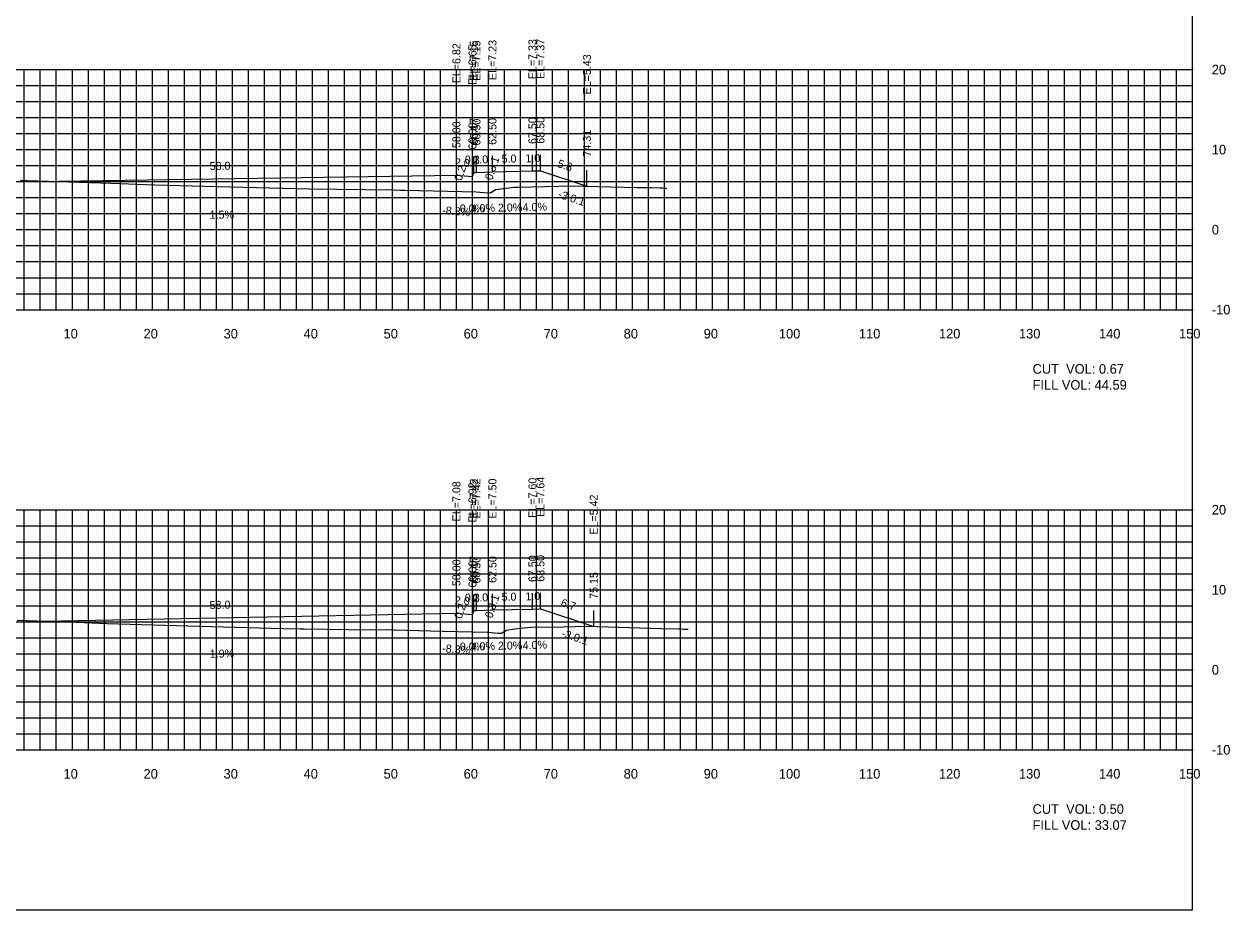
# Model space of a CAD drawing. Extents: x 1797419 to 1809236, y 248759 to 251512.
# Drawn here: x 1808415 to 1808565.7, y 250417.3 to 250527.9 of the extents above; entities that cross this region are included whole.
import ezdxf

# ---------------------------------------------------------------- set-up
doc = ezdxf.new("R2010")
doc.units = 0
for name, color, linetype in [('10', 7, 'Continuous'), ('3', 7, 'Continuous'), ('31', 7, 'Continuous'), ('4', 7, 'Continuous'), ('60', 7, 'Continuous'), ('ANNO-TXT', 7, 'Continuous'), ('CL-CNST', 7, 'Continuous'), ('Level 62', 7, 'Continuous'), ('M-ROADS', 7, 'Continuous')]:
    doc.layers.add(name, color=color, linetype=linetype)

msp = doc.modelspace()

# ---------------------------------------------------------------- linework, layer by layer
for p, q in [((1808471.17, 250509.41), (1808471.17, 250511.41)), ((1808471.5, 250509.41), (1808471.5, 250511.41)), ((1808473.5, 250509.49), (1808473.5, 250511.49)), ((1808478.5, 250509.59), (1808478.5, 250511.59)), ((1808479.5, 250509.63), (1808479.5, 250511.63)), ((1808469, 250509.08), (1808469, 250511.08)), ((1808471, 250508.91), (1808471, 250510.91)), ((1808485.31, 250507.69), (1808485.31, 250509.69)), ((1808469, 250454.34), (1808469, 250456.34)), ((1808471, 250454.17), (1808471, 250456.17)), ((1808471.17, 250454.67), (1808471.17, 250456.67)), ((1808471.5, 250454.67), (1808471.5, 250456.67)), ((1808473.5, 250454.75), (1808473.5, 250456.75)), ((1808478.5, 250454.85), (1808478.5, 250456.85)), ((1808479.5, 250454.89), (1808479.5, 250456.89)), ((1808486.16, 250452.67), (1808486.16, 250454.67))]:
    msp.add_line(p, q)
msp.add_lwpolyline([(1808261, 250417.26), (1808561, 250417.26), (1808561, 250607.26), (1808261, 250607.26)], close=True)
at = {"layer": '60'}
for p, q in [((1808561, 250492.26), (1808561, 250522.26)), ((1808561.06, 250522.26), (1808561, 250522.26)), ((1808561.06, 250512.26), (1808561, 250512.26)), ((1808561.06, 250502.26), (1808561, 250502.26)), ((1808261, 250492.26), (1808561, 250492.26)), ((1808421, 250492.2), (1808421, 250492.26)), ((1808431, 250492.2), (1808431, 250492.26)), ((1808441, 250492.2), (1808441, 250492.26)), ((1808451, 250492.2), (1808451, 250492.26)), ((1808461, 250492.2), (1808461, 250492.26)), ((1808471, 250492.2), (1808471, 250492.26)), ((1808481, 250492.2), (1808481, 250492.26)), ((1808491, 250492.2), (1808491, 250492.26)), ((1808501, 250492.2), (1808501, 250492.26)), ((1808511, 250492.2), (1808511, 250492.26)), ((1808521, 250492.2), (1808521, 250492.26)), ((1808531, 250492.2), (1808531, 250492.26)), ((1808541, 250492.2), (1808541, 250492.26)), ((1808551, 250492.2), (1808551, 250492.26)), ((1808561, 250492.2), (1808561, 250492.26)), ((1808561.06, 250492.26), (1808561, 250492.26)), ((1808561, 250437.26), (1808561, 250467.26)), ((1808561.06, 250467.26), (1808561, 250467.26)), ((1808561.06, 250457.26), (1808561, 250457.26)), ((1808561.06, 250447.26), (1808561, 250447.26)), ((1808261, 250437.26), (1808561, 250437.26)), ((1808421, 250437.2), (1808421, 250437.26)), ((1808431, 250437.2), (1808431, 250437.26)), ((1808441, 250437.2), (1808441, 250437.26)), ((1808451, 250437.2), (1808451, 250437.26)), ((1808461, 250437.2), (1808461, 250437.26)), ((1808471, 250437.2), (1808471, 250437.26)), ((1808481, 250437.2), (1808481, 250437.26)), ((1808491, 250437.2), (1808491, 250437.26)), ((1808501, 250437.2), (1808501, 250437.26)), ((1808511, 250437.2), (1808511, 250437.26)), ((1808521, 250437.2), (1808521, 250437.26)), ((1808531, 250437.2), (1808531, 250437.26)), ((1808541, 250437.2), (1808541, 250437.26)), ((1808551, 250437.2), (1808551, 250437.26)), ((1808561, 250437.2), (1808561, 250437.26)), ((1808561.06, 250437.26), (1808561, 250437.26))]:
    msp.add_line(p, q, dxfattribs=at)
at = {"layer": 'CL-CNST'}
for points in [[(1808341.04, 250506.99), (1808342.5, 250507.48), (1808343.5, 250507.44), (1808348.5, 250507.34), (1808350.5, 250507.26), (1808350.83, 250507.26), (1808351, 250506.76), (1808353, 250506.93), (1808411, 250508.21), (1808469, 250509.08), (1808471, 250508.91), (1808471.17, 250509.41), (1808471.5, 250509.41), (1808473.5, 250509.49), (1808478.5, 250509.59), (1808479.5, 250509.63), (1808485.31, 250507.69)], [(1808340.86, 250451.95), (1808342.5, 250452.5), (1808343.5, 250452.46), (1808348.5, 250452.36), (1808350.5, 250452.28), (1808350.83, 250452.28), (1808351, 250451.78), (1808353, 250451.95), (1808411, 250453.22), (1808469, 250454.34), (1808471, 250454.17), (1808471.17, 250454.67), (1808471.5, 250454.67), (1808473.5, 250454.75), (1808478.5, 250454.85), (1808479.5, 250454.89), (1808486.16, 250452.67)]]:
    msp.add_lwpolyline(points, dxfattribs=at)
at = {"layer": 'Level 62'}
for p, q in [((1808261, 250522.26), (1808561, 250522.26)), ((1808415, 250492.26), (1808415, 250522.26)), ((1808417, 250492.26), (1808417, 250522.26)), ((1808419, 250492.26), (1808419, 250522.26)), ((1808421, 250492.26), (1808421, 250522.26)), ((1808423, 250492.26), (1808423, 250522.26)), ((1808425, 250492.26), (1808425, 250522.26)), ((1808427, 250492.26), (1808427, 250522.26)), ((1808429, 250492.26), (1808429, 250522.26)), ((1808431, 250492.26), (1808431, 250522.26)), ((1808433, 250492.26), (1808433, 250522.26)), ((1808435, 250492.26), (1808435, 250522.26)), ((1808437, 250492.26), (1808437, 250522.26)), ((1808439, 250492.26), (1808439, 250522.26)), ((1808441, 250492.26), (1808441, 250522.26)), ((1808443, 250492.26), (1808443, 250522.26)), ((1808445, 250492.26), (1808445, 250522.26)), ((1808447, 250492.26), (1808447, 250522.26)), ((1808449, 250492.26), (1808449, 250522.26)), ((1808451, 250492.26), (1808451, 250522.26)), ((1808453, 250492.26), (1808453, 250522.26)), ((1808455, 250492.26), (1808455, 250522.26)), ((1808457, 250492.26), (1808457, 250522.26)), ((1808459, 250492.26), (1808459, 250522.26)), ((1808461, 250492.26), (1808461, 250522.26)), ((1808463, 250492.26), (1808463, 250522.26)), ((1808465, 250492.26), (1808465, 250522.26)), ((1808467, 250492.26), (1808467, 250522.26)), ((1808469, 250492.26), (1808469, 250522.26)), ((1808471, 250492.26), (1808471, 250522.26)), ((1808473, 250492.26), (1808473, 250522.26)), ((1808475, 250492.26), (1808475, 250522.26)), ((1808477, 250492.26), (1808477, 250522.26)), ((1808479, 250492.26), (1808479, 250522.26)), ((1808481, 250492.26), (1808481, 250522.26)), ((1808483, 250492.26), (1808483, 250522.26)), ((1808485, 250492.26), (1808485, 250522.26)), ((1808487, 250492.26), (1808487, 250522.26)), ((1808489, 250492.26), (1808489, 250522.26)), ((1808491, 250492.26), (1808491, 250522.26)), ((1808493, 250492.26), (1808493, 250522.26)), ((1808495, 250492.26), (1808495, 250522.26)), ((1808497, 250492.26), (1808497, 250522.26)), ((1808499, 250492.26), (1808499, 250522.26)), ((1808501, 250492.26), (1808501, 250522.26)), ((1808503, 250492.26), (1808503, 250522.26)), ((1808505, 250492.26), (1808505, 250522.26)), ((1808507, 250492.26), (1808507, 250522.26)), ((1808509, 250492.26), (1808509, 250522.26)), ((1808511, 250492.26), (1808511, 250522.26)), ((1808513, 250492.26), (1808513, 250522.26)), ((1808515, 250492.26), (1808515, 250522.26)), ((1808517, 250492.26), (1808517, 250522.26)), ((1808519, 250492.26), (1808519, 250522.26)), ((1808521, 250492.26), (1808521, 250522.26)), ((1808523, 250492.26), (1808523, 250522.26)), ((1808525, 250492.26), (1808525, 250522.26)), ((1808527, 250492.26), (1808527, 250522.26)), ((1808529, 250492.26), (1808529, 250522.26)), ((1808531, 250492.26), (1808531, 250522.26)), ((1808533, 250492.26), (1808533, 250522.26)), ((1808535, 250492.26), (1808535, 250522.26)), ((1808537, 250492.26), (1808537, 250522.26)), ((1808539, 250492.26), (1808539, 250522.26)), ((1808541, 250492.26), (1808541, 250522.26)), ((1808543, 250492.26), (1808543, 250522.26)), ((1808545, 250492.26), (1808545, 250522.26)), ((1808547, 250492.26), (1808547, 250522.26)), ((1808549, 250492.26), (1808549, 250522.26)), ((1808551, 250492.26), (1808551, 250522.26)), ((1808553, 250492.26), (1808553, 250522.26)), ((1808555, 250492.26), (1808555, 250522.26)), ((1808557, 250492.26), (1808557, 250522.26)), ((1808559, 250492.26), (1808559, 250522.26)), ((1808561, 250492.26), (1808561, 250522.26)), ((1808261, 250520.26), (1808561, 250520.26)), ((1808261, 250518.26), (1808561, 250518.26)), ((1808261, 250516.26), (1808561, 250516.26)), ((1808261, 250514.26), (1808561, 250514.26)), ((1808261, 250512.26), (1808561, 250512.26)), ((1808261, 250510.26), (1808561, 250510.26)), ((1808261, 250508.26), (1808561, 250508.26)), ((1808261, 250506.26), (1808561, 250506.26)), ((1808261, 250504.26), (1808561, 250504.26)), ((1808261, 250502.26), (1808561, 250502.26)), ((1808261, 250500.26), (1808561, 250500.26)), ((1808261, 250498.26), (1808561, 250498.26)), ((1808261, 250496.26), (1808561, 250496.26)), ((1808261, 250494.26), (1808561, 250494.26)), ((1808261, 250492.26), (1808561, 250492.26)), ((1808261, 250467.26), (1808561, 250467.26)), ((1808415, 250437.26), (1808415, 250467.26)), ((1808417, 250437.26), (1808417, 250467.26)), ((1808419, 250437.26), (1808419, 250467.26)), ((1808421, 250437.26), (1808421, 250467.26)), ((1808423, 250437.26), (1808423, 250467.26)), ((1808425, 250437.26), (1808425, 250467.26)), ((1808427, 250437.26), (1808427, 250467.26)), ((1808429, 250437.26), (1808429, 250467.26)), ((1808431, 250437.26), (1808431, 250467.26)), ((1808433, 250437.26), (1808433, 250467.26)), ((1808435, 250437.26), (1808435, 250467.26)), ((1808437, 250437.26), (1808437, 250467.26)), ((1808439, 250437.26), (1808439, 250467.26)), ((1808441, 250437.26), (1808441, 250467.26)), ((1808443, 250437.26), (1808443, 250467.26)), ((1808445, 250437.26), (1808445, 250467.26)), ((1808447, 250437.26), (1808447, 250467.26)), ((1808449, 250437.26), (1808449, 250467.26)), ((1808451, 250437.26), (1808451, 250467.26)), ((1808453, 250437.26), (1808453, 250467.26)), ((1808455, 250437.26), (1808455, 250467.26)), ((1808457, 250437.26), (1808457, 250467.26)), ((1808459, 250437.26), (1808459, 250467.26)), ((1808461, 250437.26), (1808461, 250467.26)), ((1808463, 250437.26), (1808463, 250467.26)), ((1808465, 250437.26), (1808465, 250467.26)), ((1808467, 250437.26), (1808467, 250467.26)), ((1808469, 250437.26), (1808469, 250467.26)), ((1808471, 250437.26), (1808471, 250467.26)), ((1808473, 250437.26), (1808473, 250467.26)), ((1808475, 250437.26), (1808475, 250467.26)), ((1808477, 250437.26), (1808477, 250467.26)), ((1808479, 250437.26), (1808479, 250467.26)), ((1808481, 250437.26), (1808481, 250467.26)), ((1808483, 250437.26), (1808483, 250467.26)), ((1808485, 250437.26), (1808485, 250467.26)), ((1808487, 250437.26), (1808487, 250467.26)), ((1808489, 250437.26), (1808489, 250467.26)), ((1808491, 250437.26), (1808491, 250467.26)), ((1808493, 250437.26), (1808493, 250467.26)), ((1808495, 250437.26), (1808495, 250467.26)), ((1808497, 250437.26), (1808497, 250467.26)), ((1808499, 250437.26), (1808499, 250467.26)), ((1808501, 250437.26), (1808501, 250467.26)), ((1808503, 250437.26), (1808503, 250467.26)), ((1808505, 250437.26), (1808505, 250467.26)), ((1808507, 250437.26), (1808507, 250467.26)), ((1808509, 250437.26), (1808509, 250467.26)), ((1808511, 250437.26), (1808511, 250467.26)), ((1808513, 250437.26), (1808513, 250467.26)), ((1808515, 250437.26), (1808515, 250467.26)), ((1808517, 250437.26), (1808517, 250467.26)), ((1808519, 250437.26), (1808519, 250467.26)), ((1808521, 250437.26), (1808521, 250467.26)), ((1808523, 250437.26), (1808523, 250467.26)), ((1808525, 250437.26), (1808525, 250467.26)), ((1808527, 250437.26), (1808527, 250467.26)), ((1808529, 250437.26), (1808529, 250467.26)), ((1808531, 250437.26), (1808531, 250467.26)), ((1808533, 250437.26), (1808533, 250467.26)), ((1808535, 250437.26), (1808535, 250467.26)), ((1808537, 250437.26), (1808537, 250467.26)), ((1808539, 250437.26), (1808539, 250467.26)), ((1808541, 250437.26), (1808541, 250467.26)), ((1808543, 250437.26), (1808543, 250467.26)), ((1808545, 250437.26), (1808545, 250467.26)), ((1808547, 250437.26), (1808547, 250467.26)), ((1808549, 250437.26), (1808549, 250467.26)), ((1808551, 250437.26), (1808551, 250467.26)), ((1808553, 250437.26), (1808553, 250467.26)), ((1808555, 250437.26), (1808555, 250467.26)), ((1808557, 250437.26), (1808557, 250467.26)), ((1808559, 250437.26), (1808559, 250467.26)), ((1808561, 250437.26), (1808561, 250467.26)), ((1808261, 250465.26), (1808561, 250465.26)), ((1808261, 250463.26), (1808561, 250463.26)), ((1808261, 250461.26), (1808561, 250461.26)), ((1808261, 250459.26), (1808561, 250459.26)), ((1808261, 250457.26), (1808561, 250457.26)), ((1808261, 250455.26), (1808561, 250455.26)), ((1808261, 250453.26), (1808561, 250453.26)), ((1808261, 250451.26), (1808561, 250451.26)), ((1808261, 250449.26), (1808561, 250449.26)), ((1808261, 250447.26), (1808561, 250447.26)), ((1808261, 250445.26), (1808561, 250445.26)), ((1808261, 250443.26), (1808561, 250443.26)), ((1808261, 250441.26), (1808561, 250441.26)), ((1808261, 250439.26), (1808561, 250439.26)), ((1808261, 250437.26), (1808561, 250437.26))]:
    msp.add_line(p, q, dxfattribs=at)
at = {"layer": 'M-ROADS'}
for points in [[(1808414.47, 250508.42), (1808415.37, 250508.41), (1808425.81, 250508.05), (1808431.33, 250507.88), (1808437.52, 250507.69), (1808447.29, 250507.43), (1808450.62, 250507.37), (1808461.08, 250507.23), (1808462.02, 250507.21), (1808462.04, 250507.21), (1808462.5, 250507.2), (1808471.48, 250506.98), (1808472.39, 250506.91), (1808473.25, 250506.86), (1808473.54, 250507.07), (1808473.89, 250507.27), (1808476.2, 250507.57), (1808476.36, 250507.59), (1808476.7, 250507.59), (1808483.46, 250507.74), (1808484.96, 250507.7), (1808491.62, 250507.54), (1808492.31, 250507.53), (1808492.71, 250507.52), (1808493.42, 250507.51), (1808494.4, 250507.48), (1808494.76, 250507.47), (1808495.13, 250507.45), (1808495.3, 250507.44)], [(1808414.09, 250453.45), (1808421.53, 250453.2), (1808425.36, 250453.06), (1808426.77, 250453.02), (1808436.89, 250452.71), (1808447.33, 250452.43), (1808449.47, 250452.37), (1808449.9, 250452.36), (1808455.5, 250452.3), (1808461.16, 250452.24), (1808467.36, 250452.09), (1808472.88, 250451.95), (1808474.23, 250451.85), (1808474.62, 250451.83), (1808474.75, 250451.93), (1808475.27, 250452.22), (1808476.31, 250452.36), (1808478.25, 250452.58), (1808482.36, 250452.63), (1808485.3, 250452.7), (1808494.57, 250452.42), (1808496.77, 250452.36), (1808497, 250452.36), (1808497.13, 250452.36), (1808497.36, 250452.35), (1808497.68, 250452.34), (1808497.8, 250452.34), (1808497.93, 250452.33), (1808497.98, 250452.33)]]:
    msp.add_lwpolyline(points, dxfattribs=at)

# ---------------------------------------------------------------- texts
for s, rotation, p in [('0.3:1', 71.5647, (1808473.46, 250508.37)), ('-3.0:1', 341.5651, (1808481.62, 250506.29)), ('0.3:1', 71.5647, (1808473.46, 250453.63)), ('-3.0:1', 341.5651, (1808482.04, 250451.41))]:
    msp.add_text(s, height=1, rotation=rotation).set_placement(p)
at = {"layer": '10'}
for s, p in [('10', (1808419.9, 250488.66)), ('20', (1808429.9, 250488.66)), ('30', (1808439.9, 250488.66)), ('40', (1808449.9, 250488.66)), ('50', (1808459.9, 250488.66)), ('60', (1808469.9, 250488.66)), ('70', (1808479.9, 250488.66)), ('80', (1808489.9, 250488.66)), ('90', (1808499.9, 250488.66)), ('100', (1808509.3, 250488.66)), ('110', (1808519.3, 250488.66)), ('120', (1808529.3, 250488.66)), ('130', (1808539.3, 250488.66)), ('140', (1808549.3, 250488.66)), ('150', (1808559.3, 250488.66)), ('10', (1808419.9, 250433.66)), ('20', (1808429.9, 250433.66)), ('30', (1808439.9, 250433.66)), ('40', (1808449.9, 250433.66)), ('50', (1808459.9, 250433.66)), ('60', (1808469.9, 250433.66)), ('70', (1808479.9, 250433.66)), ('80', (1808489.9, 250433.66)), ('90', (1808499.9, 250433.66)), ('100', (1808509.3, 250433.66)), ('110', (1808519.3, 250433.66)), ('120', (1808529.3, 250433.66)), ('130', (1808539.3, 250433.66)), ('140', (1808549.3, 250433.66)), ('150', (1808559.3, 250433.66))]:
    msp.add_text(s, height=1.2, dxfattribs=at).set_placement(p)
at = {"layer": '3'}
for s, p in [('EL=6.82', (1808469.5, 250520.54)), ('EL=6.65', (1808471.5, 250520.37)), ('EL=7.15', (1808471.67, 250520.87)), ('EL=7.15', (1808472, 250520.87)), ('EL=7.23', (1808474, 250520.95)), ('EL=7.33', (1808479, 250521.05)), ('EL=7.37', (1808480, 250521.09)), ('EL=5.43', (1808485.81, 250519.15)), ('60.17', (1808471.67, 250512.86)), ('60.50', (1808472, 250512.78)), ('62.50', (1808474, 250512.86)), ('67.50', (1808479, 250512.96)), ('68.50', (1808480, 250513)), ('58.00', (1808469.5, 250512.45)), ('60.00', (1808471.5, 250512.28)), ('74.31', (1808485.81, 250511.39)), ('EL=7.08', (1808469.5, 250465.8)), ('EL=7.42', (1808471.67, 250466.14)), ('EL=7.42', (1808472, 250466.14)), ('EL=7.50', (1808474, 250466.14)), ('EL=7.60', (1808479, 250466.24)), ('EL=7.64', (1808480, 250466.36)), ('EL=6.92', (1808471.5, 250465.64)), ('EL=5.42', (1808486.66, 250464.14)), ('58.00', (1808469.5, 250457.71)), ('60.00', (1808471.5, 250457.54)), ('60.17', (1808471.67, 250458.12)), ('60.50', (1808472, 250458.04)), ('62.50', (1808474, 250458.12)), ('67.50', (1808479, 250458.22)), ('68.50', (1808480, 250458.26)), ('75.15', (1808486.66, 250456.12))]:
    msp.add_text(s, height=1, rotation=90, dxfattribs=at).set_placement(p)
at = {"layer": '31'}
for s, p in [('20', (1808563.4, 250521.66)), ('10', (1808563.4, 250511.66)), ('0', (1808563.4, 250501.66)), ('-10', (1808563.4, 250491.66)), ('20', (1808563.4, 250466.66)), ('10', (1808563.4, 250456.66)), ('0', (1808563.4, 250446.66)), ('-10', (1808563.4, 250436.66))]:
    msp.add_text(s, height=1.2, dxfattribs=at).set_placement(p)
at = {"layer": '4'}
for s, p in [('0.3', (1808470.05, 250510.51)), ('0.0%', (1808469.42, 250504.41)), ('0.3', (1808470.05, 250455.77)), ('0.0%', (1808469.42, 250449.67))]:
    msp.add_text(s, height=1, dxfattribs=at).set_placement(p)
for s, rotation, p in [('2.0', 2.2906, (1808471.13, 250510.49)), ('5.0', 1.1458, (1808474.65, 250510.61)), ('1.0', 2.2906, (1808477.63, 250510.65)), ('58.0', 0.8589, (1808438.17, 250509.71)), ('0.2', 71.5647, (1808469.64, 250508.29)), ('2.0', 355.2364, (1808468.77, 250510.2)), ('5.8', 341.5651, (1808481.54, 250510.11)), ('4.0%', 2.2906, (1808470.79, 250504.38)), ('2.0%', 1.1458, (1808474.19, 250504.5)), ('4.0%', 2.2906, (1808477.29, 250504.54)), ('1.5%', 0.8589, (1808438.16, 250503.61)), ('-8.3%', 355.2364, (1808467.19, 250504.21)), ('58.0', 1.0998, (1808438.16, 250454.85)), ('2.0', 355.2364, (1808468.77, 250455.46)), ('2.0', 2.2906, (1808471.13, 250455.76)), ('5.0', 1.1458, (1808474.65, 250455.87)), ('1.0', 2.2906, (1808477.63, 250455.92)), ('6.7', 341.5651, (1808481.96, 250455.23)), ('0.2', 71.5647, (1808469.64, 250453.55)), ('1.9%', 1.0998, (1808438.18, 250448.75)), ('-8.3%', 355.2364, (1808467.19, 250449.47)), ('4.0%', 2.2906, (1808470.79, 250449.64)), ('2.0%', 1.1458, (1808474.19, 250449.76)), ('4.0%', 2.2906, (1808477.29, 250449.8))]:
    msp.add_text(s, height=1, rotation=rotation, dxfattribs=at).set_placement(p)
at = {"layer": 'ANNO-TXT'}
for s, p in [('CUT  VOL: 0.67', (1808541, 250484.26)), ('FILL VOL: 44.59', (1808541, 250482.26)), ('CUT  VOL: 0.50', (1808541, 250429.26)), ('FILL VOL: 33.07', (1808541, 250427.26))]:
    msp.add_text(s, height=1.2, dxfattribs=at).set_placement(p)

doc.saveas('drawing.dxf')
